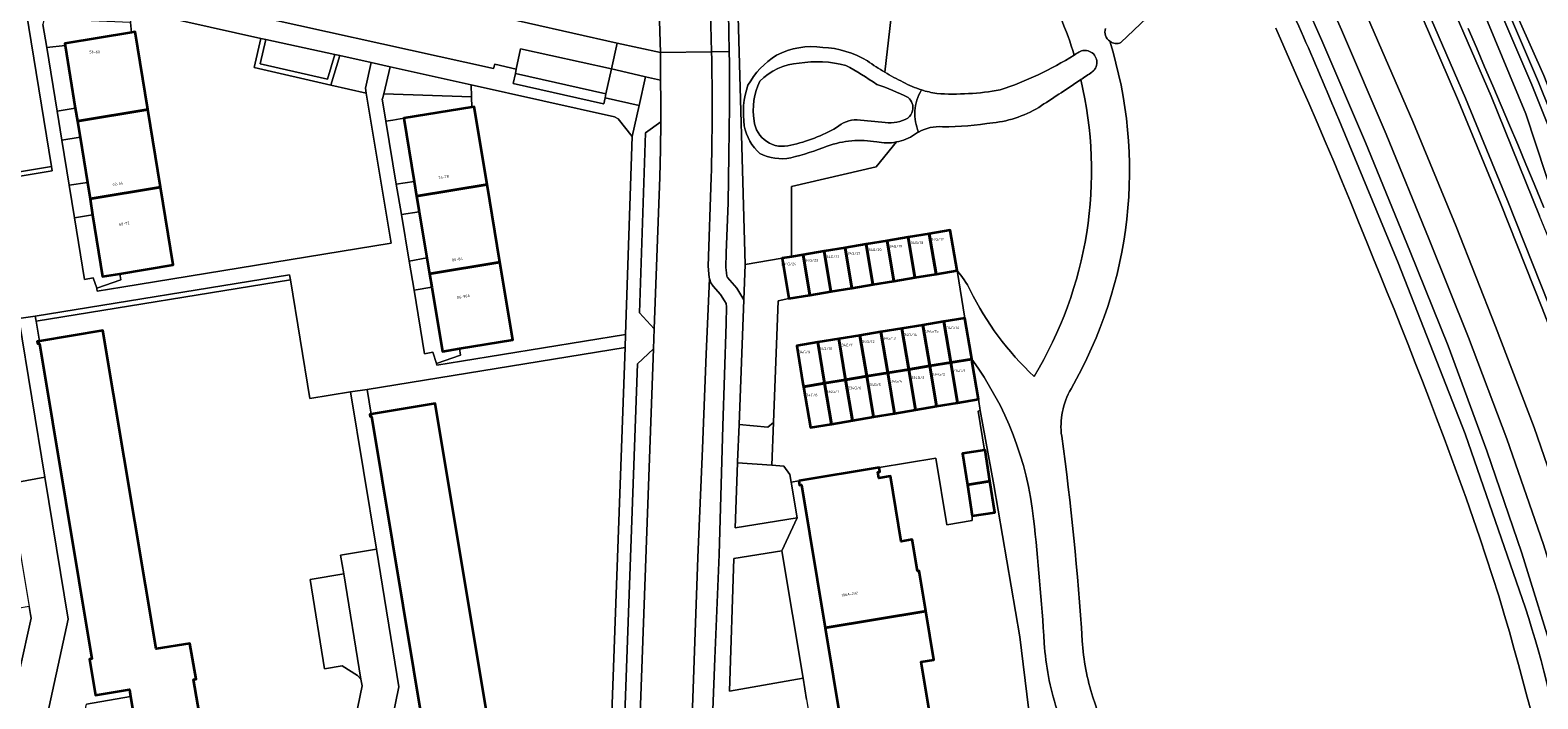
# Model space of a CAD drawing. Header units: metres. Extents: x 197700 to 204338, y 317132 to 325229.
# Tile 898 of 1056: x 203291 to 203494, y 320236 to 320326. Entities that reach past the tile are written whole.
import ezdxf
from ezdxf.enums import TextEntityAlignment as Align

# ---------------------------------------------------------------- set-up
doc = ezdxf.new("R2010")
doc.units = ezdxf.units.M
for name, color, linetype, lineweight in [('B-WE-GR-BEPLANTING_CULTUUR_BODEMBEDEKKER-GV', 90, 'Continuous', 18), ('B-WE-GR-BEPLANTING_CULTUUR_BOSPLANTSOEN-GV', 90, 'Continuous', 18), ('B-WE-GR-BEPLANTING_CULTUUR_HEESTERS-GV', 90, 'Continuous', 18), ('B-WE-GR-BOUWLAND-GV', 80, 'Continuous', 13), ('B-WE-GR-GRAS-GV', 60, 'Continuous', 13), ('B-WE-IE-TERREINAFSCHEIDING_KUNSTMATIG_HEKWERK-G', 20, 'IE-TERREINAFSCHEIDING-KUNSTMATIG', 18), ('B-WE-OG-BEBOUWING-GV', 7, 'Continuous', 35), ('B-WE-OG-BEBOUWING-T18', 10, 'Continuous', 18), ('B-WE-OG-TERREIN_CULTUURSCHEIDING-GV', 7, 'Continuous', 18), ('B-WE-OG-TERREIN_ERF-GV', 7, 'Continuous', 18), ('B-WE-OG-WATER-GV', 130, 'Continuous', 18), ('B-WE-OG-WATER_GREPPEL-GV', 160, 'Continuous', 18), ('B-WE-OG-WATER_SLOOT-GV', 120, 'Continuous', 18), ('B-WE-VH-VERHARDING_ASFALT-GV', 252, 'Continuous', 18), ('B-WE-VH-VERHARDING_BETONSTRAATSTEEN-GV', 252, 'Continuous', 18), ('B-WE-VH-VERHARDING_FUNDERING_ZAND-GV', 7, 'Continuous', 18), ('B-WE-VH-VERHARDING_GESLOTEN-GV', 252, 'Continuous', 18), ('B-WE-VH-VERHARDING_OPEN-GV', 252, 'Continuous', 18), ('B-WE-VH-VERHARDING_TEGEL-GV', 252, 'Continuous', 18)]:
    doc.layers.add(name, color=color, linetype=linetype, lineweight=lineweight)
doc.styles.add('NLCS-ISO-M200-T18', font='NLCS-ISO.ttf', dxfattribs={"height": 0.36})
doc.linetypes.add('IE-TERREINAFSCHEIDING-KUNSTMATIG', pattern='A,4,[82,NLCS.SHX,S=0.75,R=90,X=0,Y=0],4,-2', length=10)

msp = doc.modelspace()

# ---------------------------------------------------------------- linework, layer by layer
at = {"layer": 'B-WE-GR-BEPLANTING_CULTUUR_BODEMBEDEKKER-GV'}
msp.add_lwpolyline([(203368.328, 320317.403), (203368.208, 320316.836), (203372.812, 320315.823), (203373.664, 320319.672), (203372.724, 320319.886), (203369.089, 320320.763)], close=True, dxfattribs=at)
at = {"layer": 'B-WE-GR-BEPLANTING_CULTUUR_BOSPLANTSOEN-GV'}
for points in [[(203419.894, 320338.262), (203420.222, 320337.075), (203409.799, 320332.23), (203407.167, 320332.091), (203405.811, 320320.294)], [(203407.368, 320310.919), (203404.668, 320307.571), (203393.289, 320304.949), (203393.289, 320295.499), (203394.828, 320295.756)], [(203394.828, 320295.756), (203397.654, 320296.228), (203400.48, 320296.7), (203403.305, 320297.172), (203406.131, 320297.644), (203408.957, 320298.117), (203411.783, 320298.589), (203414.61, 320299.061), (203415.516, 320293.636)]]:
    msp.add_lwpolyline(points, dxfattribs=at)
for points in [[(203431.259, 320322.607, 0.04894), (203427.254, 320332.231)], [(203421.312, 320317.918, 0.060011), (203431.259, 320322.607)], [(203405.811, 320320.294, 0.0209047), (203408.255, 320318.97)], [(203408.255, 320318.97, 0.046153), (203410.737, 320317.923)], [(203425.872, 320279.408, 0.1966639), (203432.153, 320319.303)], [(203432.153, 320319.303, -0.0046375), (203426.857, 320315.813)], [(203410.737, 320317.923, 0.035901), (203412.78, 320317.434)], [(203412.78, 320317.434, 0.0597953), (203421.312, 320317.918)], [(203426.857, 320315.813, -0.1222178), (203420.342, 320313.51)], [(203413.562, 320312.961, 0.1512634), (203410.345, 320312.259)], [(203420.342, 320313.51, -0.0357971), (203413.562, 320312.961)], [(203409.817, 320311.92, -0.0984782), (203407.368, 320310.919)], [(203410.345, 320312.259, 0.0287271), (203409.817, 320311.92)], [(203415.516, 320293.636, -0.0670205), (203417.284, 320290.995)], [(203417.284, 320290.995, 0.0910384), (203425.872, 320279.408)]]:
    msp.add_lwpolyline(points, format="xyb", dxfattribs=at)
at = {"layer": 'B-WE-GR-BEPLANTING_CULTUUR_HEESTERS-GV'}
for points in [[(203331.38, 320318.573), (203332.577, 320322.533), (203331.921, 320322.677), (203330.92, 320319.365), (203321.847, 320321.437), (203322.61, 320324.705), (203321.957, 320324.851), (203321.041, 320320.934)], [(203390.857, 320273.22), (203391.481, 320289.577), (203392.908, 320289.86), (203392.002, 320295.283), (203387.021, 320294.451), (203386.848, 320289.695), (203386.239, 320272.952), (203390.097, 320272.593)], [(203291.638, 320287.519), (203291.755, 320286.81), (203325.931, 320292.367), (203325.815, 320293.077)]]:
    msp.add_lwpolyline(points, close=True, dxfattribs=at)
msp.add_lwpolyline([(203272.59, 320303.492), (203279.923, 320304.712), (203293.911, 320307.038), (203293.815, 320307.63), (203272.448, 320304.077)], dxfattribs=at)
at = {"layer": 'B-WE-GR-BOUWLAND-GV'}
msp.add_lwpolyline([(203606.235, 320630.408), (203553.512, 320604.047), (203526.799, 320589.642), (203439.557, 320536.553), (203468.502, 320482.763), (203481.731, 320455.988), (203440.827, 320439.081), (203455.05, 320411.618), (203470.925, 320375.707), (203482.964, 320345.545), (203494.388, 320319.879), (203514.222, 320268.874), (203521.842, 320245.273), (203533.264, 320212.972), (203534.843, 320212.991), (203550.601, 320166.009), (203551.71, 320163.449), (203554.125, 320157.875), (203557.232, 320152.824), (203561.3, 320147.472), (203582.167, 320127.763), (203584.861, 320125.218), (203590.465, 320118.868), (203598.993, 320108.716)], dxfattribs=at)
at = {"layer": 'B-WE-GR-GRAS-GV'}
for points in [[(203451.512, 320337.609), (203437.525, 320324.287)], [(203492.61, 320234.529), (203492.124, 320236.281), (203491.546, 320238.485), (203490.959, 320240.688), (203490.36, 320242.886), (203489.744, 320245.08), (203489.107, 320247.268), (203488.311, 320249.892), (203487.487, 320252.507), (203486.638, 320255.115), (203485.769, 320257.716), (203484.884, 320260.311), (203483.937, 320263.023), (203482.966, 320265.727), (203481.976, 320268.425), (203480.972, 320271.117), (203479.959, 320273.806), (203479.014, 320276.284), (203478.058, 320278.758), (203477.091, 320281.228), (203476.118, 320283.695), (203475.141, 320286.161), (203474.239, 320288.425), (203473.331, 320290.687), (203472.418, 320292.947), (203471.501, 320295.205), (203470.582, 320297.462), (203469.478, 320300.168), (203468.371, 320302.874), (203467.258, 320305.577), (203466.136, 320308.276), (203465.002, 320310.97), (203463.893, 320313.562), (203462.772, 320316.149), (203461.644, 320318.733), (203460.512, 320321.315), (203458.357, 320326.242)]]:
    msp.add_lwpolyline(points, dxfattribs=at)
for points in [[(203436.038, 320324.453, -0.2098846), (203430.83, 320277.748)], [(203437.525, 320324.287, -0.2586968), (203436.038, 320324.453)], [(203430.83, 320277.748, 0.1671679), (203429.578, 320271.368)], [(203429.578, 320271.368, -0.0186958), (203432.338, 320243.857)], [(203432.338, 320243.857, 0.0628364), (203433.786, 320236.259)], [(203433.786, 320236.259, -0.0195269), (203437.753, 320222.197)]]:
    msp.add_lwpolyline(points, format="xyb", dxfattribs=at)
at = {"layer": 'B-WE-IE-TERREINAFSCHEIDING_KUNSTMATIG_HEKWERK-G'}
msp.add_lwpolyline([(203427.346, 320220.68), (203425.104, 320234.843), (203423.937, 320244.37), (203420.468, 320264.841), (203418.614, 320274.834)], dxfattribs=at)
at = {"layer": 'B-WE-OG-BEBOUWING-GV'}
for points in [[(203297.023, 320315.465), (203297.307, 320313.717), (203306.764, 320315.285), (203305.062, 320325.728), (203304.595, 320325.651), (203295.611, 320324.161), (203295.656, 320323.885)], [(203298.646, 320305.47), (203299.002, 320303.274), (203308.465, 320304.843), (203306.764, 320315.285), (203297.307, 320313.717), (203297.658, 320311.552)], [(203352.353, 320305.211), (203350.617, 320315.662), (203350.332, 320315.615), (203341.158, 320314.109), (203342.57, 320305.589), (203342.89, 320303.658)], [(203308.465, 320304.843), (203299.002, 320303.274), (203299.354, 320301.109), (203300.698, 320292.83), (203303.016, 320293.21), (203310.17, 320294.382)], [(203344.267, 320295.349), (203344.622, 320293.206), (203354.089, 320294.76), (203352.353, 320305.211), (203342.89, 320303.658), (203343.241, 320301.542)], [(203408.957, 320298.117), (203409.863, 320292.692), (203412.689, 320293.164), (203411.783, 320298.589)], [(203411.783, 320298.589), (203412.689, 320293.164), (203415.516, 320293.636), (203414.61, 320299.061)], [(203400.48, 320296.7), (203397.654, 320296.228), (203398.56, 320290.804), (203401.386, 320291.276)], [(203401.386, 320291.276), (203404.211, 320291.748), (203403.305, 320297.172), (203400.48, 320296.7)], [(203404.211, 320291.748), (203407.037, 320292.22), (203406.131, 320297.644), (203403.305, 320297.172)], [(203409.863, 320292.692), (203408.957, 320298.117), (203406.131, 320297.644), (203407.037, 320292.22)], [(203344.622, 320293.206), (203344.918, 320291.421), (203346.354, 320282.756), (203348.672, 320283.141), (203355.822, 320284.33), (203354.089, 320294.76)], [(203392.002, 320295.283), (203392.908, 320289.86), (203395.734, 320290.332), (203394.828, 320295.756), (203393.289, 320295.499), (203392.002, 320295.284)], [(203397.654, 320296.228), (203394.828, 320295.756), (203395.734, 320290.332), (203398.56, 320290.804)], [(203414.68, 320281.266), (203413.76, 320286.768), (203410.933, 320286.305), (203411.853, 320280.803)], [(203417.406, 320282.284), (203416.571, 320287.229), (203413.76, 320286.768), (203414.68, 320281.266), (203417.5, 320281.728)], [(203292.196, 320284.131), (203291.903, 320284.081), (203291.968, 320283.776), (203292.212, 320283.828), (203299.236, 320241.439), (203298.93, 320241.389), (203299.723, 320236.527), (203304.288, 320237.329), (203304.453, 320236.345), (203311.451, 320194.526), (203320.303, 320195.966), (203312.927, 320238.634), (203313.252, 320238.691), (203312.41, 320243.508), (203307.884, 320242.768), (203300.735, 320285.576)], [(203400.544, 320278.95), (203399.624, 320284.452), (203396.796, 320283.989), (203397.716, 320278.486)], [(203399.624, 320284.452), (203400.544, 320278.95), (203403.371, 320279.413), (203402.451, 320284.916)], [(203406.198, 320279.876), (203405.278, 320285.379), (203402.451, 320284.916), (203403.371, 320279.413)], [(203408.106, 320285.842), (203405.278, 320285.379), (203406.198, 320279.876), (203409.026, 320280.339)], [(203411.853, 320280.803), (203410.933, 320286.305), (203408.106, 320285.842), (203409.026, 320280.339)], [(203394.889, 320278.023), (203397.716, 320278.486), (203396.796, 320283.989), (203393.969, 320283.526), (203394.814, 320278.471)], [(203406.198, 320279.876), (203407.109, 320274.429), (203409.934, 320274.907), (203409.026, 320280.339)], [(203412.759, 320275.384), (203411.853, 320280.803), (203409.026, 320280.339), (203409.934, 320274.907)], [(203415.584, 320275.861), (203414.68, 320281.266), (203411.853, 320280.803), (203412.759, 320275.384)], [(203414.68, 320281.266), (203415.584, 320275.861), (203418.41, 320276.338), (203417.566, 320281.339), (203417.5, 320281.728)], [(203397.716, 320278.486), (203394.889, 320278.023), (203395.809, 320272.521), (203398.634, 320272.998)], [(203398.634, 320272.998), (203401.459, 320273.475), (203400.544, 320278.95), (203397.716, 320278.486)], [(203403.371, 320279.413), (203400.544, 320278.95), (203401.459, 320273.475), (203404.284, 320273.952)], [(203407.109, 320274.429), (203406.198, 320279.876), (203403.371, 320279.413), (203404.284, 320273.952)], [(203349.072, 320226.32), (203356.028, 320184.683), (203364.861, 320186.16), (203364.799, 320186.472), (203364.603, 320186.433), (203357.519, 320228.8), (203357.854, 320228.856), (203357.044, 320233.696), (203352.527, 320232.996), (203345.391, 320275.753), (203336.804, 320274.333), (203336.588, 320274.297), (203336.65, 320273.996), (203336.846, 320274.037), (203343.857, 320231.636), (203343.55, 320231.586), (203344.334, 320226.712), (203348.875, 320227.502)], [(203416.911, 320264.84), (203419.944, 320265.308), (203419.296, 320269.499), (203419.184, 320269.481), (203416.264, 320269.03)], [(203394.234, 320265.356), (203394.325, 320264.795), (203394.601, 320264.839), (203397.782, 320245.62), (203411.319, 320247.861), (203410.425, 320253.259), (203410.183, 320253.219), (203409.481, 320257.457), (203408.006, 320257.213), (203406.553, 320265.986), (203405.013, 320265.731), (203404.878, 320266.544), (203405.144, 320266.588), (203405.053, 320267.141)], [(203416.911, 320264.84), (203417.559, 320260.649), (203420.591, 320261.118), (203419.944, 320265.308)], [(203397.782, 320245.62), (203401.056, 320225.84), (203412.901, 320227.751), (203410.702, 320241.03), (203412.403, 320241.312), (203411.319, 320247.861)]]:
    msp.add_lwpolyline(points, close=True, dxfattribs=at)
at = {"layer": 'B-WE-OG-TERREIN_CULTUURSCHEIDING-GV'}
for points in [[(203409.254, 320469.012), (203409.397, 320468.72), (203415.869, 320457.088), (203423.102, 320443.457), (203430.507, 320428.973), (203437.388, 320415.282), (203444.661, 320400.495), (203451.304, 320386.715), (203458.024, 320372.423), (203464.678, 320358.001), (203470.722, 320344.383), (203476.757, 320330.704), (203482.908, 320316.409), (203488.56, 320302.698), (203494.168, 320288.593), (203499.108, 320275.694), (203504.875, 320259.351), (203509.808, 320242.558), (203513.534, 320228.758), (203517.127, 320214.525), (203520.453, 320200.496), (203520.963, 320198.101), (203521.382, 320195.724)], [(203511.554, 320193.319), (203511.103, 320196.534), (203510.801, 320198.922), (203508.623, 320215.215), (203506.029, 320229.357), (203502.444, 320243.874), (203498.021, 320258.232), (203493.051, 320272.545), (203487.861, 320286.12), (203482.573, 320299.566), (203476.775, 320313.655), (203470.683, 320327.696), (203464.444, 320341.862), (203458.657, 320354.817), (203451.958, 320369.492), (203445.445, 320383.443), (203438.641, 320397.403), (203431.438, 320411.995), (203424.44, 320425.964), (203417.219, 320440.055), (203410.044, 320453.577), (203403.369, 320465.907), (203403.27, 320465.84), (203402.05, 320468.022)], [(203400.214, 320463.306), (203406.621, 320451.468), (203413.832, 320438.015), (203420.849, 320424.358), (203427.986, 320410.126), (203435.058, 320395.746), (203441.938, 320381.4), (203448.47, 320367.636), (203455.069, 320353.113), (203460.866, 320340.285), (203467.161, 320326.009), (203473.17, 320311.99), (203478.948, 320297.822), (203484.244, 320284.616), (203489.4, 320271.007), (203494.306, 320256.809), (203498.675, 320242.785), (203502.671, 320226.239)], [(203525.29, 320215.923), (203516.687, 320240.305), (203513.681, 320248.35), (203510.412, 320256.925), (203507.795, 320263.964), (203504.213, 320273.646), (203501.216, 320281.773), (203497.156, 320292.834), (203493.8, 320301.007), (203487.299, 320317.093), (203482.018, 320329.258), (203474.79, 320345.556), (203469.885, 320356.945), (203461.03, 320376.2), (203447.459, 320404.566), (203436.176, 320427.467), (203416.984, 320463.146)], [(203427.567, 320463.521), (203434.348, 320449.659), (203440.12, 320439.471), (203446.078, 320427.774), (203451.922, 320416.508), (203457.911, 320403.854), (203464.771, 320388.635), (203471.419, 320373.246), (203478.451, 320355.241), (203483.225, 320343.393), (203493.671, 320318.968), (203501.848, 320298.56), (203508.618, 320281.345), (203511.882, 320272.414), (203517.608, 320254.458), (203523.571, 320237.165), (203529.434, 320220.45)], [(203533.264, 320212.972), (203521.842, 320245.273), (203514.222, 320268.874), (203494.388, 320319.879), (203482.964, 320345.545), (203470.925, 320375.707), (203455.05, 320411.618), (203440.827, 320439.081), (203434.79, 320449.892), (203428.015, 320463.743)], [(203499.393, 320226.775), (203496.019, 320240.774), (203491.396, 320255.633), (203486.704, 320269.378), (203481.498, 320283.528), (203476.373, 320296.297), (203470.41, 320310.873), (203464.533, 320324.546), (203458.222, 320338.875), (203452.38, 320351.837), (203445.841, 320366.238), (203439.42, 320379.868), (203432.437, 320394.362), (203425.537, 320408.458), (203418.216, 320423.043), (203411.304, 320436.425), (203404.108, 320449.899), (203397.583, 320461.83)], [(203526.154, 320226.854), (203519.65, 320245.348), (203514.579, 320260.717), (203510.943, 320272.07), (203507.683, 320280.99), (203500.918, 320298.191), (203492.747, 320318.586), (203482.301, 320343.009), (203477.522, 320354.872), (203470.494, 320372.866), (203463.856, 320388.231), (203457.003, 320403.435), (203451.026, 320416.063), (203445.189, 320427.317), (203439.239, 320438.997), (203433.478, 320449.166), (203427.283, 320460.947)], [(203416.748, 320457.566), (203423.989, 320443.919), (203431.399, 320429.425), (203438.283, 320415.727), (203445.56, 320400.933), (203452.207, 320387.145), (203458.93, 320372.845), (203465.589, 320358.413), (203471.636, 320344.788), (203477.674, 320331.103), (203483.83, 320316.797), (203489.487, 320303.073), (203495.1, 320288.957), (203500.047, 320276.039), (203505.827, 320259.659), (203510.771, 320242.829), (203514.502, 320229.011)], [(203514.502, 320229.011), (203510.771, 320242.829), (203505.827, 320259.659), (203500.047, 320276.039), (203495.1, 320288.957), (203489.487, 320303.073), (203483.83, 320316.797), (203477.674, 320331.103), (203471.636, 320344.788), (203465.589, 320358.413), (203458.93, 320372.845), (203452.207, 320387.145), (203445.56, 320400.933), (203438.283, 320415.727), (203431.399, 320429.425), (203423.989, 320443.919), (203416.748, 320457.566)], [(203426.86, 320457.193), (203443.883, 320425.288), (203455.778, 320400.86), (203464.856, 320380.171), (203477.272, 320350.138), (203491.95, 320314.707), (203505.365, 320274.035), (203506.193, 320274.39), (203513.923, 320254.023), (203515.239, 320250.472), (203516.305, 320247.623), (203521.407, 320233.665)], [(203505.365, 320274.035), (203491.95, 320314.707), (203477.272, 320350.138), (203464.856, 320380.171), (203455.778, 320400.86), (203443.883, 320425.288), (203426.86, 320457.193)], [(203272.448, 320304.077), (203293.815, 320307.63), (203290.438, 320328.496), (203291.155, 320331.744), (203286.74, 320332.718), (203283.396, 320333.455), (203282.114, 320324.776)], [(203405.811, 320320.294), (203407.167, 320332.091), (203386.013, 320330.974), (203387.021, 320294.451), (203392.002, 320295.283), (203392.002, 320295.284), (203393.289, 320295.499), (203393.289, 320304.949), (203404.668, 320307.571), (203407.368, 320310.919)], [(203484.2, 320326.19), (203485.31, 320323.613), (203486.418, 320321.034), (203487.52, 320318.453), (203488.639, 320315.826), (203489.756, 320313.198), (203490.868, 320310.568), (203491.972, 320307.935), (203493.066, 320305.298), (203494.372, 320302.108)], [(203467.145, 320313.188), (203474.788, 320294.686), (203483.815, 320271.704), (203491.886, 320248.255)], [(203287.977, 320232.742), (203291.092, 320246.878), (203291.004, 320247.413), (203290.829, 320248.469), (203286.075, 320247.661), (203283.781, 320261.758), (203288.517, 320262.451), (203288.099, 320264.98), (203292.925, 320265.848), (203289.429, 320287.177), (203282.915, 320286.089), (203280.329, 320302.247), (203273.746, 320301.136)], [(203415.516, 320293.636), (203416.571, 320287.229)], [(203332.612, 320223.481), (203335.555, 320237.791), (203335.41, 320238.677), (203334.93, 320239.184), (203332.893, 320240.486), (203330.491, 320240.09), (203328.594, 320252.101), (203333.088, 320252.87), (203332.677, 320255.382), (203337.5, 320256.172), (203334.003, 320277.318), (203328.534, 320276.433), (203325.931, 320292.367), (203291.755, 320286.81), (203292.196, 320284.131), (203300.735, 320285.576), (203307.884, 320242.768), (203312.41, 320243.508), (203313.252, 320238.691), (203312.927, 320238.634), (203320.303, 320195.966)], [(203416.571, 320287.229), (203417.406, 320282.284), (203417.5, 320281.728)], [(203367.21, 320181.356), (203370.935, 320283.303), (203336.228, 320277.658), (203336.804, 320274.333), (203345.391, 320275.753), (203352.527, 320232.996)], [(203417.5, 320281.728), (203417.566, 320281.339), (203418.41, 320276.338)], [(203418.41, 320276.338), (203418.614, 320274.834), (203420.468, 320264.841), (203423.937, 320244.37), (203425.104, 320234.843), (203427.346, 320220.68), (203432.766, 320221.073)], [(203311.451, 320194.526), (203304.453, 320236.345), (203298.521, 320235.318)]]:
    msp.add_lwpolyline(points, dxfattribs=at)
for points in [[(203456.759, 320336.779, -0.0107852), (203467.145, 320313.188)], [(203427.254, 320332.231, -0.04894), (203431.259, 320322.607)], [(203436.038, 320324.453, -0.32803), (203435.466, 320326.187)], [(203391.242, 320322.585, -0.1558478), (203397.459, 320323.635)], [(203397.459, 320323.635, -0.1262736), (203403.488, 320321.819)], [(203430.83, 320277.748, 0.2098846), (203436.038, 320324.453)], [(203431.259, 320322.607, 0.0040958), (203431.89, 320323.01)], [(203431.89, 320323.01, -0.0286032), (203432.058, 320323.094)], [(203432.058, 320323.094, -0.0530601), (203432.4, 320323.198)], [(203432.4, 320323.198, -0.0833578), (203432.927, 320323.208)], [(203432.927, 320323.208, -0.5615108), (203434.005, 320320.676)], [(203387.422, 320318.555, -0.125081), (203391.242, 320322.585)], [(203403.488, 320321.819, 0.0208629), (203405.811, 320320.294)], [(203432.153, 320319.303, -0.1966639), (203425.872, 320279.408)], [(203433.637, 320320.306, -0.0013877), (203432.153, 320319.303)], [(203434.005, 320320.676, -0.0813171), (203433.637, 320320.306)], [(203386.93, 320313.074, -0.1230109), (203387.422, 320318.555)], [(203389.032, 320309.363, -0.1649554), (203386.93, 320313.074)], [(203404.722, 320310.933, 0.1283535), (203398.084, 320310.373)], [(203407.368, 320310.919, -0.0982711), (203404.722, 320310.933)], [(203393.159, 320308.791, -0.1686631), (203389.032, 320309.363)], [(203398.084, 320310.373, -0.0358818), (203393.159, 320308.791)], [(203417.284, 320290.995, 0.0670205), (203415.516, 320293.636)], [(203425.872, 320279.408, -0.0910384), (203417.284, 320290.995)], [(203425.802, 320260.257, 0.1308818), (203417.5, 320281.728)], [(203417.5, 320281.728, -0.1308818), (203425.802, 320260.257)], [(203429.578, 320271.368, -0.1671679), (203430.83, 320277.748)], [(203432.338, 320243.857, 0.0186958), (203429.578, 320271.368)], [(203427.237, 320243.537, 0.0114418), (203425.802, 320260.257)], [(203425.802, 320260.257, -0.0114418), (203427.237, 320243.537)], [(203491.886, 320248.255, -0.047014), (203497.148, 320225.375)], [(203433.786, 320236.259, -0.0628364), (203432.338, 320243.857)], [(203428.925, 320234.681, -0.0629592), (203427.237, 320243.537)], [(203427.237, 320243.537, 0.0629592), (203428.925, 320234.681)], [(203437.753, 320222.197, 0.0195269), (203433.786, 320236.259)]]:
    msp.add_lwpolyline(points, format="xyb", dxfattribs=at)
for points in [[(203384.741, 320330.929), (203384.9, 320323.1), (203384.933, 320321.508), (203384.938, 320315.803), (203384.869, 320309.158), (203384.76, 320302.717), (203384.506, 320296.01), (203384.461, 320294.066), (203384.535, 320293.326), (203384.575, 320292.892), (203384.689, 320292.706), (203385.93, 320291.26), (203386.848, 320289.695), (203387.021, 320294.451), (203386.013, 320330.974)], [(203304.525, 320328.753), (203304.454, 320326.991), (203304.595, 320325.651), (203305.062, 320325.728), (203306.764, 320315.285), (203308.465, 320304.843), (203310.17, 320294.382), (203303.016, 320293.21), (203303.147, 320292.373), (203299.905, 320291.256), (203299.924, 320291.204), (203299.973, 320290.861), (203303.298, 320291.406), (203339.471, 320297.337), (203336.121, 320317.48), (203331.38, 320318.573), (203321.041, 320320.934), (203321.957, 320324.851)], [(203332.577, 320322.533), (203331.38, 320318.573), (203336.121, 320317.48), (203336.011, 320318.143), (203336.797, 320321.608)], [(203338.477, 320317.409), (203350.251, 320317.012), (203350.218, 320318.608), (203339.333, 320321.032)], [(203350.332, 320315.615), (203350.617, 320315.662), (203352.353, 320305.211), (203354.089, 320294.76), (203355.822, 320284.33), (203348.672, 320283.141), (203348.809, 320282.268), (203345.543, 320281.142), (203345.62, 320280.906), (203348.938, 320281.444), (203370.974, 320285.016), (203371.876, 320311.663), (203369.959, 320314.046), (203369.477, 320314.318), (203350.218, 320318.608), (203350.251, 320317.012)], [(203385.997, 320267.8), (203385.696, 320259.025), (203394.037, 320260.402), (203393.231, 320265.18), (203393.06, 320266.197), (203392.24, 320267.328), (203390.644, 320267.449)], [(203394.818, 320238.832), (203391.968, 320255.961), (203385.512, 320254.902), (203384.931, 320237.074)]]:
    msp.add_lwpolyline(points, close=True, dxfattribs=at)
at = {"layer": 'B-WE-OG-TERREIN_ERF-GV'}
for points in [[(203294.57, 320315.085), (203297.023, 320315.465), (203295.656, 320323.885), (203293.177, 320323.628)], [(203340.157, 320305.27), (203342.57, 320305.589), (203341.158, 320314.109), (203339.703, 320313.861), (203338.748, 320313.701)], [(203297.658, 320311.552), (203295.207, 320311.171), (203296.196, 320305.102), (203298.646, 320305.47)], [(203296.909, 320300.731), (203298.26, 320292.438), (203299.408, 320292.637), (203299.905, 320291.256), (203303.147, 320292.373), (203303.016, 320293.21), (203300.698, 320292.83), (203299.354, 320301.109)], [(203344.267, 320295.349), (203343.241, 320301.542), (203340.84, 320301.185), (203341.89, 320294.905)], [(203346.354, 320282.756), (203344.918, 320291.421), (203342.543, 320291.004), (203343.973, 320282.45), (203345.056, 320282.641), (203345.543, 320281.142), (203348.809, 320282.268), (203348.672, 320283.141)]]:
    msp.add_lwpolyline(points, close=True, dxfattribs=at)
msp.add_lwpolyline([(203425.104, 320234.843), (203423.937, 320244.37), (203420.468, 320264.841), (203418.614, 320274.834), (203418.351, 320274.727), (203419.184, 320269.481), (203419.296, 320269.499), (203419.944, 320265.308), (203420.591, 320261.118), (203417.559, 320260.649), (203417.549, 320260.021), (203414.152, 320259.449), (203412.668, 320268.397), (203405.053, 320267.141), (203405.144, 320266.588), (203404.878, 320266.544), (203405.013, 320265.731), (203406.553, 320265.986), (203408.006, 320257.213), (203409.481, 320257.457), (203410.183, 320253.219), (203410.425, 320253.259), (203411.319, 320247.861), (203412.403, 320241.312), (203410.702, 320241.03), (203412.901, 320227.751)], dxfattribs=at)
at = {"layer": 'B-WE-OG-WATER-GV'}
for points in [[(203394.281, 320321.509, 0.1828347), (203389.021, 320319.099)], [(203400.593, 320321.218, 0.1027915), (203394.281, 320321.509)], [(203404.736, 320318.662, 0.0195392), (203400.593, 320321.218)], [(203389.021, 320319.099, 0.1535795), (203388.243, 320313.764)], [(203408.944, 320316.919, 0.0303675), (203404.736, 320318.662)], [(203409.542, 320315.118, 0.2844521), (203408.944, 320316.919)], [(203408.912, 320314.125, 0.1670257), (203409.542, 320315.118)], [(203388.243, 320313.764, 0.4645173), (203393.169, 320310.486)], [(203393.169, 320310.486, 0.0755472), (203399.334, 320312.864)], [(203399.334, 320312.864, -0.1816091), (203402.085, 320313.903)], [(203402.085, 320313.903, -0.0102555), (203405.862, 320313.538)], [(203405.862, 320313.538, 0.1611969), (203408.912, 320314.125)]]:
    msp.add_lwpolyline(points, format="xyb", dxfattribs=at)
at = {"layer": 'B-WE-OG-WATER_GREPPEL-GV'}
for points in [[(203416.984, 320463.146), (203436.176, 320427.467), (203447.459, 320404.566), (203461.03, 320376.2), (203469.885, 320356.945), (203474.79, 320345.556), (203482.018, 320329.258), (203487.299, 320317.093), (203493.8, 320301.007)], [(203437.525, 320324.287), (203451.512, 320337.609)], [(203458.357, 320326.242), (203460.512, 320321.315), (203461.644, 320318.733), (203462.772, 320316.149), (203463.893, 320313.562), (203465.002, 320310.97), (203466.136, 320308.276), (203467.258, 320305.577), (203468.371, 320302.874), (203469.478, 320300.168), (203470.582, 320297.462), (203471.501, 320295.205), (203472.418, 320292.947), (203473.331, 320290.687), (203474.239, 320288.425), (203475.141, 320286.161), (203476.118, 320283.695), (203477.091, 320281.228), (203478.058, 320278.758), (203479.014, 320276.284), (203479.959, 320273.806), (203480.972, 320271.117), (203481.976, 320268.425), (203482.966, 320265.727), (203483.937, 320263.023), (203484.884, 320260.311), (203485.769, 320257.716), (203486.638, 320255.115), (203487.487, 320252.507), (203488.311, 320249.892), (203489.107, 320247.268), (203489.744, 320245.08), (203490.36, 320242.886), (203490.959, 320240.688), (203491.546, 320238.485), (203492.124, 320236.281), (203492.61, 320234.529)], [(203494.372, 320302.108), (203493.066, 320305.298), (203491.972, 320307.935), (203490.868, 320310.568), (203489.756, 320313.198), (203488.639, 320315.826), (203487.52, 320318.453), (203486.418, 320321.034), (203485.31, 320323.613), (203484.2, 320326.19)], [(203491.886, 320248.255), (203483.815, 320271.704), (203474.788, 320294.686), (203467.145, 320313.188)]]:
    msp.add_lwpolyline(points, dxfattribs=at)
for points in [[(203467.145, 320313.188, 0.0107852), (203456.759, 320336.779)], [(203435.466, 320326.187, 0.32803), (203436.038, 320324.453)], [(203431.89, 320323.01, -0.0040958), (203431.259, 320322.607)], [(203432.058, 320323.094, 0.0286032), (203431.89, 320323.01)], [(203432.4, 320323.198, 0.0530601), (203432.058, 320323.094)], [(203432.927, 320323.208, 0.0833578), (203432.4, 320323.198)], [(203434.005, 320320.676, 0.5615108), (203432.927, 320323.208)], [(203436.038, 320324.453, 0.2586968), (203437.525, 320324.287)], [(203431.259, 320322.607, -0.060011), (203421.312, 320317.918)], [(203426.857, 320315.813, 0.0046375), (203432.153, 320319.303)], [(203432.153, 320319.303, 0.0013877), (203433.637, 320320.306)], [(203433.637, 320320.306, 0.0813171), (203434.005, 320320.676)], [(203410.737, 320317.923, 0.1207356), (203409.857, 320315.091)], [(203412.78, 320317.434, -0.035901), (203410.737, 320317.923)], [(203421.312, 320317.918, -0.0597953), (203412.78, 320317.434)], [(203409.857, 320315.091, 0.1164744), (203410.345, 320312.259)], [(203420.342, 320313.51, 0.1222178), (203426.857, 320315.813)], [(203410.345, 320312.259, -0.1512634), (203413.562, 320312.961)], [(203413.562, 320312.961, 0.0357971), (203420.342, 320313.51)], [(203497.148, 320225.375, 0.047014), (203491.886, 320248.255)]]:
    msp.add_lwpolyline(points, format="xyb", dxfattribs=at)
at = {"layer": 'B-WE-OG-WATER_SLOOT-GV'}
for points in [[(203397.459, 320323.635, 0.1558478), (203391.242, 320322.585)], [(203403.488, 320321.819, 0.1262736), (203397.459, 320323.635)], [(203391.242, 320322.585, 0.125081), (203387.422, 320318.555)], [(203389.021, 320319.099, -0.1828347), (203394.281, 320321.509)], [(203394.281, 320321.509, -0.1027915), (203400.593, 320321.218)], [(203400.593, 320321.218, -0.0195392), (203404.736, 320318.662)], [(203405.811, 320320.294, -0.0208629), (203403.488, 320321.819)], [(203388.243, 320313.764, -0.1535795), (203389.021, 320319.099)], [(203408.255, 320318.97, -0.0209047), (203405.811, 320320.294)], [(203410.737, 320317.923, -0.046153), (203408.255, 320318.97)], [(203387.422, 320318.555, 0.1230109), (203386.93, 320313.074)], [(203404.736, 320318.662, -0.0303675), (203408.944, 320316.919)], [(203408.944, 320316.919, -0.2844521), (203409.542, 320315.118)], [(203409.857, 320315.091, -0.1207356), (203410.737, 320317.923)], [(203409.542, 320315.118, -0.1670257), (203408.912, 320314.125)], [(203410.345, 320312.259, -0.1164744), (203409.857, 320315.091)], [(203386.93, 320313.074, 0.1649554), (203389.032, 320309.363)], [(203393.169, 320310.486, -0.4645173), (203388.243, 320313.764)], [(203399.334, 320312.864, -0.0755472), (203393.169, 320310.486)], [(203402.085, 320313.903, 0.1816091), (203399.334, 320312.864)], [(203405.862, 320313.538, 0.0102555), (203402.085, 320313.903)], [(203408.912, 320314.125, -0.1611969), (203405.862, 320313.538)], [(203398.084, 320310.373, -0.1283535), (203404.722, 320310.933)], [(203404.722, 320310.933, 0.0982711), (203407.368, 320310.919)], [(203407.368, 320310.919, 0.0984782), (203409.817, 320311.92)], [(203409.817, 320311.92, -0.0287271), (203410.345, 320312.259)], [(203389.032, 320309.363, 0.1686631), (203393.159, 320308.791)], [(203393.159, 320308.791, 0.0358818), (203398.084, 320310.373)]]:
    msp.add_lwpolyline(points, format="xyb", dxfattribs=at)
at = {"layer": 'B-WE-VH-VERHARDING_ASFALT-GV'}
for points in [[(203372.984, 320499.46), (203371.741, 320496.065), (203374.941, 320492.188), (203381.416, 320484.294), (203387.657, 320476.493), (203393.248, 320469.025), (203397.583, 320461.83), (203404.108, 320449.899), (203411.304, 320436.425), (203418.216, 320423.043), (203425.537, 320408.458), (203432.437, 320394.362), (203439.42, 320379.868), (203445.841, 320366.238), (203452.38, 320351.837), (203458.222, 320338.875), (203464.533, 320324.546), (203470.41, 320310.873), (203476.373, 320296.297), (203481.498, 320283.528), (203486.704, 320269.378), (203491.396, 320255.633), (203496.019, 320240.774), (203499.393, 320226.775)], [(203502.671, 320226.239), (203498.675, 320242.785), (203494.306, 320256.809), (203489.4, 320271.007), (203484.244, 320284.616), (203478.948, 320297.822), (203473.17, 320311.99), (203467.161, 320326.009), (203460.866, 320340.285), (203455.069, 320353.113), (203448.47, 320367.636), (203441.938, 320381.4), (203435.058, 320395.746), (203427.986, 320410.126), (203420.849, 320424.358), (203413.832, 320438.015), (203406.621, 320451.468), (203400.214, 320463.306), (203395.712, 320470.727), (203389.731, 320478.685), (203383.055, 320487.037), (203377.03, 320494.37), (203372.984, 320499.46)], [(203401.258, 320475.935), (203403.369, 320465.907), (203410.044, 320453.577), (203417.219, 320440.055), (203424.44, 320425.964), (203431.438, 320411.995), (203438.641, 320397.403), (203445.445, 320383.443), (203451.958, 320369.492), (203458.657, 320354.817), (203464.444, 320341.862), (203470.683, 320327.696), (203476.775, 320313.655), (203482.573, 320299.566), (203487.861, 320286.12), (203493.051, 320272.545), (203498.021, 320258.232), (203502.444, 320243.874), (203506.029, 320229.357)], [(203513.534, 320228.758), (203509.808, 320242.558), (203504.875, 320259.351), (203499.108, 320275.694), (203494.168, 320288.593), (203488.56, 320302.698), (203482.908, 320316.409), (203476.757, 320330.704), (203470.722, 320344.383), (203464.678, 320358.001), (203458.024, 320372.423), (203451.304, 320386.715), (203444.661, 320400.495), (203437.388, 320415.282), (203430.507, 320428.973), (203423.102, 320443.457), (203415.869, 320457.088), (203409.397, 320468.72), (203409.254, 320469.012)], [(203375.365, 320331.514), (203375.529, 320327.225), (203375.652, 320322.935), (203382.53, 320323.058)], [(203315.921, 320329.048), (203353.242, 320320.784), (203353.38, 320321.4), (203356.288, 320320.732), (203356.835, 320323.44), (203369.089, 320320.763), (203369.826, 320324.192), (203346.022, 320329.579)], [(203382.53, 320323.058), (203375.652, 320322.935), (203375.669, 320319.216), (203375.695, 320316.424), (203375.694, 320313.632), (203375.648, 320309.914), (203375.554, 320306.198), (203374.812, 320285.788), (203374.714, 320283.112), (203371.097, 320183.656), (203378.119, 320183.32), (203380.672, 320255.068), (203381.322, 320269.695), (203381.815, 320282.411), (203382.231, 320292.566)], [(203382.231, 320292.566), (203382.19, 320292.705), (203382.174, 320293.172), (203382.065, 320294.215), (203382.49, 320306.164)]]:
    msp.add_lwpolyline(points, dxfattribs=at)
for points in [[(203382.53, 320323.058, 0.0178103), (203380.974, 320351.691)], [(203382.49, 320306.164, 0.0105362), (203382.53, 320323.058)]]:
    msp.add_lwpolyline(points, format="xyb", dxfattribs=at)
msp.add_lwpolyline([(203369.089, 320320.763), (203372.724, 320319.886), (203373.664, 320319.672), (203375.669, 320319.216), (203375.652, 320322.935), (203369.826, 320324.192)], close=True, dxfattribs=at)
at = {"layer": 'B-WE-VH-VERHARDING_BETONSTRAATSTEEN-GV'}
for points in [[(203374.812, 320285.788), (203375.554, 320306.198), (203375.648, 320309.914), (203375.694, 320313.632), (203373.631, 320312.159), (203372.823, 320287.957)], [(203374.714, 320283.112), (203372.575, 320281.091), (203369.348, 320191.845), (203369.219, 320187.434), (203369.286, 320186.661), (203369.692, 320186.001), (203370.598, 320184.961), (203370.959, 320184.351), (203371.097, 320183.656)], [(203289.833, 320218.232), (203291.48, 320225.561), (203291.815, 320227.108), (203292.856, 320231.924), (203296.06, 320246.747), (203292.925, 320265.848), (203288.099, 320264.98), (203288.517, 320262.451), (203290.829, 320248.469), (203291.004, 320247.413), (203291.092, 320246.878), (203287.977, 320232.742), (203287.661, 320231.305), (203283.955, 320214.486), (203281.533, 320203.492), (203281.425, 320202.799), (203286.138, 320201.742), (203288.747, 320213.384)], [(203336.503, 320217.999), (203337.381, 320222.294), (203340.523, 320237.664), (203337.5, 320256.172), (203332.677, 320255.382), (203333.088, 320252.87), (203335.41, 320238.677), (203335.555, 320237.791), (203332.612, 320223.481), (203332.365, 320222.281), (203329.403, 320207.882), (203329.178, 320206.786), (203326.509, 320193.815), (203331.449, 320192.826), (203331.524, 320193.203), (203336.093, 320215.992)], [(203335.41, 320238.677), (203333.088, 320252.87), (203328.594, 320252.101), (203330.491, 320240.09), (203332.893, 320240.486), (203334.93, 320239.184)]]:
    msp.add_lwpolyline(points, close=True, dxfattribs=at)
msp.add_lwpolyline([(203382.414, 320227.684), (203382.977, 320241.486), (203383.544, 320255.445), (203384.059, 320272.731), (203384.498, 320286.515), (203384.526, 320288.751), (203384.477, 320289.2), (203384.274, 320289.563), (203383.75, 320290.431), (203382.748, 320291.543), (203382.409, 320291.966), (203382.231, 320292.566), (203381.815, 320282.411), (203381.322, 320269.695), (203380.672, 320255.068), (203378.119, 320183.32)], dxfattribs=at)
at = {"layer": 'B-WE-VH-VERHARDING_FUNDERING_ZAND-GV'}
for points in [[(203529.434, 320220.45), (203523.571, 320237.165), (203517.608, 320254.458), (203511.882, 320272.414), (203508.618, 320281.345), (203501.848, 320298.56), (203493.671, 320318.968), (203483.225, 320343.393), (203478.451, 320355.241), (203471.419, 320373.246), (203464.771, 320388.635), (203457.911, 320403.854), (203451.922, 320416.508), (203446.078, 320427.774), (203440.12, 320439.471), (203434.348, 320449.659), (203427.567, 320463.521)], [(203427.283, 320460.947), (203433.478, 320449.166), (203439.239, 320438.997), (203445.189, 320427.317), (203451.026, 320416.063), (203457.003, 320403.435), (203463.856, 320388.231), (203470.494, 320372.866), (203477.522, 320354.872), (203482.301, 320343.009), (203492.747, 320318.586), (203500.918, 320298.191), (203507.683, 320280.99), (203510.943, 320272.07), (203514.579, 320260.717), (203519.65, 320245.348), (203526.154, 320226.854)]]:
    msp.add_lwpolyline(points, dxfattribs=at)
at = {"layer": 'B-WE-VH-VERHARDING_GESLOTEN-GV'}
msp.add_lwpolyline([(203368.328, 320317.403), (203369.089, 320320.763), (203356.835, 320323.44), (203356.288, 320320.732), (203356.167, 320320.13)], close=True, dxfattribs=at)
at = {"layer": 'B-WE-VH-VERHARDING_OPEN-GV'}
for points in [[(203295.656, 320323.885), (203295.611, 320324.161), (203304.595, 320325.651), (203304.454, 320326.991), (203292.837, 320327.463), (203292.673, 320326.724), (203293.177, 320323.628)], [(203331.921, 320322.677), (203322.61, 320324.705), (203321.847, 320321.437), (203330.92, 320319.365)], [(203368.208, 320316.836), (203368.328, 320317.403), (203356.167, 320320.13), (203355.886, 320318.761), (203367.997, 320316.041), (203368.038, 320316.034)], [(203341.158, 320314.109), (203350.332, 320315.615), (203350.251, 320317.012), (203338.477, 320317.409), (203338.317, 320316.732), (203338.243, 320316.72), (203338.748, 320313.701), (203339.703, 320313.861)], [(203297.307, 320313.717), (203297.023, 320315.465), (203294.57, 320315.085), (203295.207, 320311.171), (203297.658, 320311.552)], [(203299.002, 320303.274), (203298.646, 320305.47), (203296.196, 320305.102), (203296.909, 320300.731), (203299.354, 320301.109)], [(203342.57, 320305.589), (203340.157, 320305.27), (203340.84, 320301.185), (203343.241, 320301.542), (203342.89, 320303.658)], [(203344.622, 320293.206), (203344.267, 320295.349), (203341.89, 320294.905), (203342.543, 320291.004), (203344.918, 320291.421)], [(203407.037, 320292.22), (203404.211, 320291.748), (203401.386, 320291.276), (203398.56, 320290.804), (203395.734, 320290.332), (203392.908, 320289.86), (203391.481, 320289.577), (203390.857, 320273.22), (203390.644, 320267.449), (203392.24, 320267.328), (203393.06, 320266.197), (203393.231, 320265.18), (203394.234, 320265.356), (203405.053, 320267.141), (203412.668, 320268.397), (203414.152, 320259.449), (203417.549, 320260.021), (203417.559, 320260.649), (203416.911, 320264.84), (203416.264, 320269.03), (203419.184, 320269.481), (203418.351, 320274.727), (203418.614, 320274.834), (203418.41, 320276.338), (203415.584, 320275.861), (203412.759, 320275.384), (203409.934, 320274.907), (203407.109, 320274.429), (203404.284, 320273.952), (203401.459, 320273.475), (203398.634, 320272.998), (203395.809, 320272.521), (203394.889, 320278.023), (203394.814, 320278.471), (203393.969, 320283.526), (203396.796, 320283.989), (203399.624, 320284.452), (203402.451, 320284.916), (203405.278, 320285.379), (203408.106, 320285.842), (203410.933, 320286.305), (203413.76, 320286.768), (203416.571, 320287.229), (203415.516, 320293.636), (203412.689, 320293.164), (203409.863, 320292.692)], [(203386.239, 320272.952), (203386.001, 320267.908), (203385.997, 320267.8), (203390.644, 320267.449), (203390.857, 320273.22), (203390.097, 320272.593)], [(203394.234, 320265.356), (203393.231, 320265.18), (203394.037, 320260.402), (203391.968, 320255.961), (203394.818, 320238.832), (203395.277, 320235.979), (203397.997, 320219.616), (203398.47, 320216.787), (203401.147, 320200.644), (203405.195, 320201.307), (203404.37, 320206.065), (203404.062, 320206.014), (203403.963, 320206.564), (203404.238, 320206.613), (203401.056, 320225.84), (203397.782, 320245.62), (203394.601, 320264.839), (203394.325, 320264.795)]]:
    msp.add_lwpolyline(points, close=True, dxfattribs=at)
at = {"layer": 'B-WE-VH-VERHARDING_TEGEL-GV'}
for points in [[(203384.9, 320323.1), (203384.741, 320330.929), (203384.737, 320331.107), (203384.431, 320338.482), (203383.911, 320347.309), (203382.886, 320357.792), (203382.002, 320366.213), (203380.802, 320374.232), (203379.333, 320383.822), (203378.267, 320389.279), (203378.161, 320389.755), (203377.023, 320394.867), (203375.389, 320401.993), (203373.66, 320409.067), (203371.433, 320417.882), (203370.602, 320421.172), (203367.735, 320432.14), (203364.744, 320443.254), (203363.25, 320449.148), (203363.236, 320449.203), (203362.862, 320450.653), (203360.494, 320450.013)], [(203304.525, 320328.753), (203321.957, 320324.851), (203322.61, 320324.705), (203331.921, 320322.677), (203332.577, 320322.533), (203336.797, 320321.608), (203339.333, 320321.032), (203350.218, 320318.608), (203369.477, 320314.318), (203369.959, 320314.046), (203371.876, 320311.663), (203372.812, 320315.823), (203368.208, 320316.836), (203368.038, 320316.034), (203367.997, 320316.041), (203355.886, 320318.761), (203356.167, 320320.13), (203356.288, 320320.732), (203353.38, 320321.4), (203353.242, 320320.784), (203315.921, 320329.048)], [(203346.022, 320329.579), (203369.826, 320324.192), (203375.652, 320322.935), (203375.529, 320327.225)], [(203290.438, 320328.496), (203293.815, 320307.63), (203293.911, 320307.038), (203279.923, 320304.712)], [(203289.429, 320287.177), (203291.638, 320287.519), (203325.815, 320293.077), (203325.931, 320292.367), (203328.534, 320276.433), (203334.003, 320277.318), (203336.228, 320277.658), (203370.935, 320283.303), (203370.974, 320285.016), (203348.938, 320281.444), (203345.62, 320280.906), (203345.543, 320281.142), (203345.056, 320282.641), (203343.973, 320282.45), (203342.543, 320291.004), (203341.89, 320294.905), (203340.84, 320301.185), (203340.157, 320305.27), (203338.748, 320313.701), (203338.243, 320316.72), (203338.317, 320316.732), (203338.477, 320317.409), (203339.333, 320321.032), (203336.797, 320321.608), (203336.011, 320318.143), (203336.121, 320317.48), (203339.471, 320297.337), (203303.298, 320291.406), (203299.973, 320290.861), (203299.924, 320291.204), (203299.905, 320291.256), (203299.408, 320292.637), (203298.26, 320292.438), (203296.909, 320300.731), (203296.196, 320305.102), (203295.207, 320311.171), (203294.57, 320315.085), (203293.177, 320323.628), (203292.673, 320326.724)], [(203395.277, 320235.979), (203394.818, 320238.832), (203384.931, 320237.074), (203385.512, 320254.902), (203391.968, 320255.961), (203394.037, 320260.402), (203385.696, 320259.025), (203385.997, 320267.8), (203386.001, 320267.908), (203386.239, 320272.952), (203386.848, 320289.695), (203385.93, 320291.26), (203384.689, 320292.706), (203384.575, 320292.892), (203384.535, 320293.326), (203384.461, 320294.066), (203384.506, 320296.01), (203384.76, 320302.717), (203384.869, 320309.158), (203384.938, 320315.803), (203384.933, 320321.508), (203384.9, 320323.1), (203382.53, 320323.058)], [(203382.53, 320323.058), (203384.9, 320323.1)], [(203370.995, 320181.02), (203371.097, 320183.656), (203370.959, 320184.351), (203370.598, 320184.961), (203369.692, 320186.001), (203369.286, 320186.661), (203369.219, 320187.434), (203369.348, 320191.845), (203372.575, 320281.091), (203374.714, 320283.112), (203374.812, 320285.788), (203372.823, 320287.957), (203373.631, 320312.159), (203375.694, 320313.632), (203375.695, 320316.424), (203375.669, 320319.216), (203373.664, 320319.672), (203372.812, 320315.823), (203371.876, 320311.663), (203370.974, 320285.016), (203370.935, 320283.303), (203367.21, 320181.356)], [(203382.49, 320306.164), (203382.065, 320294.215), (203382.174, 320293.172), (203382.19, 320292.705), (203382.231, 320292.566), (203382.409, 320291.966), (203382.748, 320291.543), (203383.75, 320290.431), (203384.274, 320289.563), (203384.477, 320289.2), (203384.526, 320288.751), (203384.498, 320286.515), (203384.059, 320272.731), (203383.544, 320255.445), (203382.977, 320241.486), (203382.414, 320227.684)]]:
    msp.add_lwpolyline(points, dxfattribs=at)
for points in [[(203380.974, 320351.691, -0.0178103), (203382.53, 320323.058)], [(203382.53, 320323.058, -0.0105362), (203382.49, 320306.164)]]:
    msp.add_lwpolyline(points, format="xyb", dxfattribs=at)
for points in [[(203292.856, 320231.924), (203297.535, 320230.894), (203298.521, 320235.318), (203304.453, 320236.345), (203304.288, 320237.329), (203299.723, 320236.527), (203298.93, 320241.389), (203299.236, 320241.439), (203292.212, 320283.828), (203291.968, 320283.776), (203291.903, 320284.081), (203292.196, 320284.131), (203291.755, 320286.81), (203291.638, 320287.519), (203289.429, 320287.177), (203292.925, 320265.848), (203296.06, 320246.747)], [(203336.804, 320274.333), (203336.228, 320277.658), (203334.003, 320277.318), (203337.5, 320256.172), (203340.523, 320237.664), (203337.381, 320222.294), (203342.047, 320221.333), (203342.904, 320225.226), (203349.072, 320226.32), (203348.875, 320227.502), (203344.334, 320226.712), (203343.55, 320231.586), (203343.857, 320231.636), (203336.846, 320274.037), (203336.65, 320273.996), (203336.588, 320274.297)]]:
    msp.add_lwpolyline(points, close=True, dxfattribs=at)

# ---------------------------------------------------------------- texts
at = {"layer": 'B-WE-OG-BEBOUWING-T18', "style": 'NLCS-ISO-M200-T18'}
for s, p in [('56-60', (203299.634, 320323.026)), ('234G/20', (203404.355, 320296.434)), ('234G/19', (203407.146, 320296.9)), ('234G/18', (203410.001, 320297.377)), ('234G/17', (203412.745, 320297.835)), ('234G/24', (203392.894, 320294.519)), ('234G/23', (203395.837, 320295.011)), ('234G/22', (203398.687, 320295.487)), ('234G/21', (203401.505, 320295.958)), ('234G/12', (203403.446, 320284.072)), ('234G/13', (203406.287, 320284.537)), ('234G/14', (203409.122, 320285.002)), ('234G/15', (203412.043, 320285.48)), ('234G/16', (203414.842, 320285.939)), ('234G/9', (203394.869, 320282.668)), ('234G/10', (203397.743, 320283.138)), ('234G/11', (203400.669, 320283.617)), ('234G/1', (203415.805, 320280.154)), ('234G/5', (203404.405, 320278.286)), ('234G/4', (203407.251, 320278.752)), ('234G/3', (203410.241, 320279.242)), ('234G/2', (203413.034, 320279.7)), ('234G/8', (203395.87, 320276.888)), ('234G/7', (203398.803, 320277.368)), ('234G/6', (203401.75, 320277.851))]:
    msp.add_text(s, height=0.36, dxfattribs=at).set_placement(p, align=Align.MIDDLE)
for s, rotation, p in [('62-66', 9.2, (203302.726, 320305.301)), ('74-78', 9.4, (203346.522, 320306.21)), ('68-72', 9.2, (203303.596, 320299.938)), ('80-84', 9.4, (203348.355, 320295.146)), ('86-90A', 9.4, (203349.185, 320290.141)), ('196A-232', 9.4, (203401.088, 320250.14))]:
    msp.add_text(s, height=0.36, rotation=rotation, dxfattribs=at).set_placement(p, align=Align.MIDDLE)

doc.saveas('drawing.dxf')
